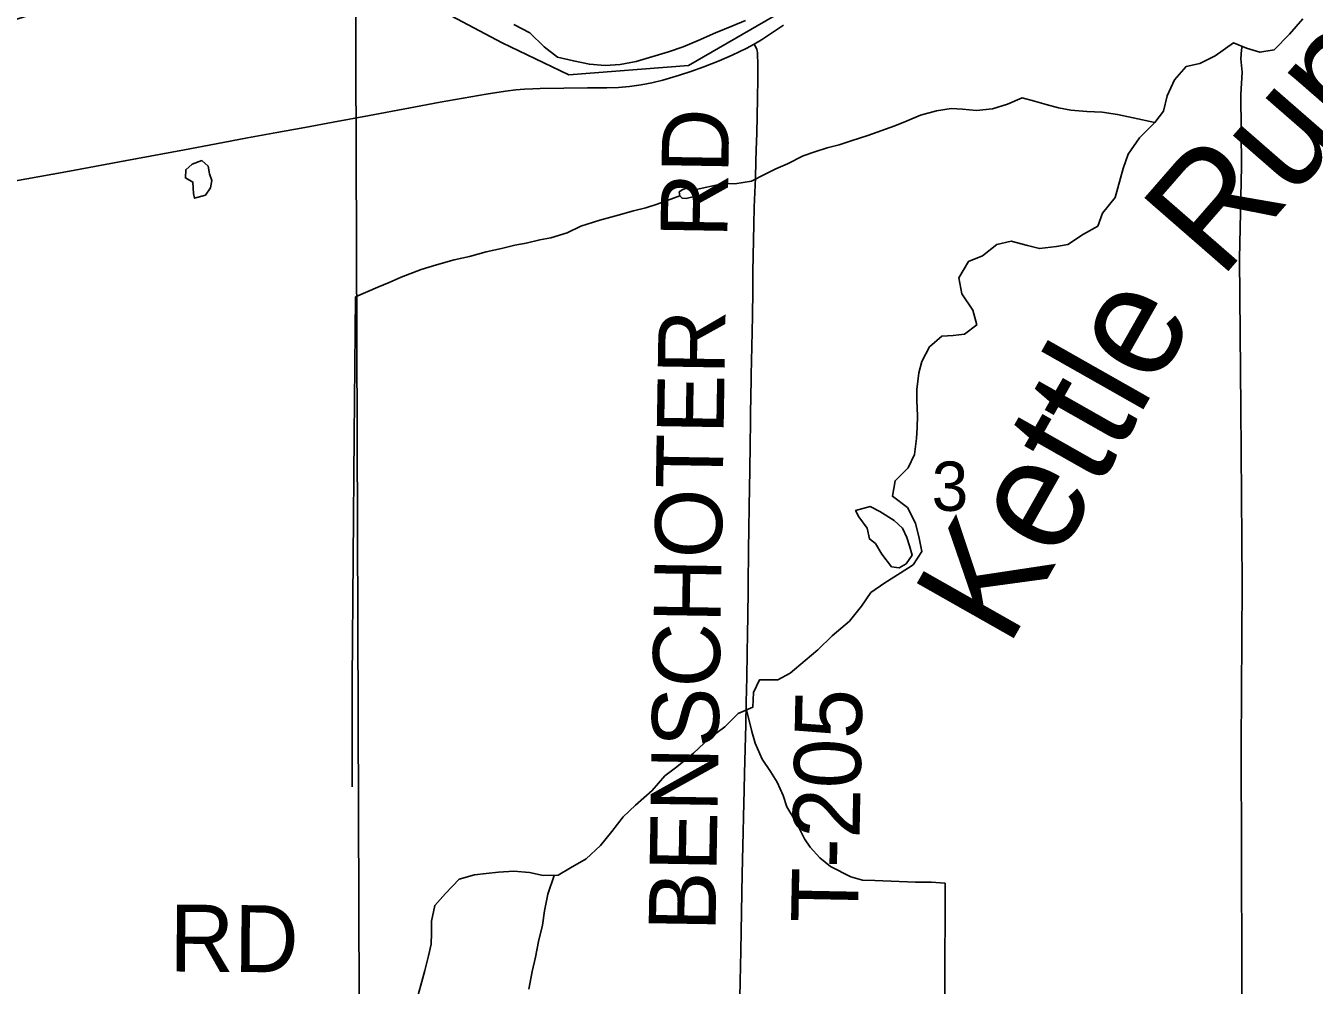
# Model space of a CAD drawing. Extents: x 1443599 to 1910620, y 1028088 to 1361369.
# Drawn here: x 1603245 to 1609023, y 1247021 to 1251323 of the extents above; entities that cross this region are included whole.
import ezdxf

# ---------------------------------------------------------------- set-up
doc = ezdxf.new("R2010")
doc.units = 0
for name, color, linetype in [('GM_X_County_Road_Text', 7, 'Continuous'), ('GM_X_Major_River', 7, 'Continuous'), ('GM_X_Minor_Lake', 7, 'Continuous'), ('GM_X_Minor_River', 7, 'Continuous'), ('GM_X_Minor_River_Text', 7, 'Continuous'), ('GM_X_Section', 7, 'Continuous'), ('GM_X_Section_Text', 7, 'Continuous'), ('GM_X_State_Route', 7, 'Continuous'), ('GM_X_Township_Road', 7, 'Continuous'), ('GM_X_Township_Road_Text', 7, 'Continuous')]:
    doc.layers.add(name, color=color, linetype=linetype)

msp = doc.modelspace()

# ---------------------------------------------------------------- linework, layer by layer
at = {"layer": 'GM_X_Major_River'}
msp.add_lwpolyline([(1605433.9, 1251327.7), (1605504.8, 1251291), (1605568.7, 1251228.4), (1605629.2, 1251182), (1605700.8, 1251165.2), (1605772.5, 1251150.5), (1605842.5, 1251143.9), (1605910.9, 1251149.3), (1605981.5, 1251162.7), (1606127.5, 1251205.4), (1606192.5, 1251229), (1606259.7, 1251256.6), (1606337.2, 1251291.8), (1606410.5, 1251321.1), (1606471.6, 1251346.9)], dxfattribs=at)
at = {"layer": 'GM_X_Minor_Lake'}
for p, q in [((1604078.8, 1250628.4), (1604067.8, 1250659)), ((1606203.7, 1250592.6), (1606191.5, 1250589.1)), ((1607196.4, 1249028.2), (1607175.9, 1249071.1))]:
    msp.add_line(p, q, dxfattribs=at)
for points in [[(1604067.8, 1250659), (1604063.1, 1250693.2), (1604033.9, 1250718.4), (1603991.2, 1250701.9), (1603962.2, 1250677), (1603960.9, 1250640.9), (1603994.3, 1250621.6), (1603996.5, 1250571.4), (1604001.7, 1250549.1), (1604050.4, 1250563.3), (1604073.6, 1250596.6), (1604078.8, 1250628.4)], [(1606191.5, 1250589.1), (1606175.1, 1250577.7), (1606178.4, 1250560.5), (1606188.1, 1250549.1), (1606206.1, 1250548.4), (1606248.6, 1250558.8), (1606237.6, 1250585.3), (1606220, 1250600), (1606203.7, 1250592.6)], [(1607175.9, 1249071.1), (1607139, 1249104.6), (1607074.3, 1249145.2), (1607030.9, 1249166.9), (1606966.1, 1249149.3), (1606981.1, 1249120.6), (1607017.4, 1249071.1), (1607027.7, 1249022.5), (1607055, 1249001.4), (1607083.4, 1248954.2), (1607127.5, 1248896.3), (1607161.5, 1248893), (1607192.2, 1248909.9), (1607219.6, 1248949), (1607207.1, 1248991.6), (1607196.4, 1249028.2)]]:
    msp.add_lwpolyline(points, dxfattribs=at)
at = {"layer": 'GM_X_Minor_River'}
for points in [[(1608971.1, 1251353.2), (1608912.5, 1251285.2), (1608843.8, 1251215.5), (1608779.2, 1251203.9), (1608719.7, 1251222.2), (1608660.4, 1251246.5), (1608578, 1251187.4), (1608510.6, 1251153.8), (1608448, 1251140.1), (1608395.6, 1251079.9), (1608363, 1251008.9), (1608346.4, 1250939.2), (1608308.5, 1250888.5), (1608239.9, 1250820.9), (1608189.1, 1250746.5), (1608166.7, 1250683.1), (1608129.9, 1250552.1), (1608073.2, 1250482), (1608053.1, 1250424.6), (1607987.6, 1250388.9), (1607917.7, 1250341.4), (1607867.3, 1250333.2), (1607790.7, 1250324.1), (1607737.1, 1250338.1), (1607663.5, 1250357), (1607598.8, 1250341.4), (1607534.8, 1250291.6), (1607471.7, 1250265.9), (1607429, 1250193.3), (1607442.4, 1250120.5), (1607491.9, 1250048.4), (1607509.6, 1249981.5), (1607453.9, 1249939.5), (1607403.5, 1249933.4), (1607353.3, 1249931.2), (1607297.4, 1249883.2), (1607263, 1249818.3), (1607249.1, 1249766.6), (1607240.4, 1249692.7), (1607240.6, 1249642.6), (1607244.2, 1249574.2), (1607242.3, 1249522.1)], [(1608699.5, 1251230.5), (1608697.4, 1251215), (1608693.9, 1251175), (1608699.8, 1251114.6), (1608694.2, 1251014.5), (1608696.6, 1250693.3), (1608687.7, 1250278.2), (1608693.7, 1249609.6), (1608699.4, 1248820.6), (1608695.3, 1248094.1), (1608697.5, 1247096.4), (1608700.5, 1246512.1), (1608707.4, 1245756.9), (1608700.1, 1245162.9), (1608690.5, 1244452.5), (1608677.8, 1243651.9), (1608668.2, 1243051.9), (1608662.4, 1242279.1), (1608661.9, 1241596.4), (1608655.2, 1240797.4), (1608653, 1240343.7)], [(1608308.5, 1250888.5), (1608211, 1250910.2), (1608141.3, 1250924.9), (1608071.5, 1250935.6), (1608003.4, 1250938.1), (1607931.4, 1250944.8), (1607875.6, 1250955), (1607820, 1250969.1), (1607768.4, 1250985.1), (1607712.7, 1250999.2), (1607647.6, 1250971.6), (1607580.6, 1250950), (1607508.1, 1250942.7), (1607446.2, 1250949.1), (1607394.1, 1250951.1), (1607329.5, 1250941.4), (1607256.6, 1250922.1), (1607197.5, 1250896.2), (1607142.6, 1250874.2), (1607020.7, 1250830.7), (1606945.6, 1250807.4), (1606892.8, 1250789.3), (1606838.1, 1250775.4), (1606783.3, 1250757.4), (1606730.5, 1250739.3), (1606661, 1250703.8), (1606608.1, 1250681.7), (1606557, 1250655.6), (1606499.8, 1250625.6), (1606425.1, 1250614.4), (1606373.1, 1250616.3), (1606237.6, 1250585.3)], [(1606178.4, 1250560.5), (1606076.8, 1250523.2), (1606026.1, 1250507), (1605969.5, 1250493.1), (1605900.6, 1250473.6), (1605819.5, 1250450.6), (1605734.3, 1250423.8), (1605673, 1250394), (1605600, 1250372.6), (1605549.5, 1250362.5), (1605488.9, 1250348.8), (1605438.3, 1250338.6), (1605377.7, 1250324.8), (1605308.9, 1250309.4), (1605233.9, 1250288.1), (1605165.2, 1250272.7), (1605086.2, 1250251.6), (1605017.2, 1250230.1), (1604927.7, 1250195.4), (1604874.7, 1250171.3), (1604823.8, 1250151.1), (1604723.9, 1250107.4)], [(1604723.9, 1250107.4), (1604717.6, 1249485.1), (1604708, 1248386), (1604709, 1247910.5)], [(1607242.3, 1249522.1), (1607238.5, 1249472.1), (1607229.9, 1249400.1), (1607201.7, 1249341), (1607143.4, 1249283), (1607130.9, 1249213.3), (1607199.2, 1249162.5), (1607234.9, 1249092.9), (1607250.5, 1249026.1), (1607262.4, 1248965.4), (1607224.1, 1248906.7), (1607166.6, 1248868.8), (1607096.8, 1248825.2), (1607035.1, 1248781.4), (1606992.8, 1248720.8), (1606938.2, 1248652.7), (1606861.6, 1248587.3), (1606797.2, 1248525.6), (1606739.3, 1248477.6), (1606673, 1248419.9), (1606617.8, 1248389.9), (1606535.6, 1248391), (1606507.5, 1248333.9), (1606505.1, 1248267.8), (1606439.9, 1248240.1), (1606379.6, 1248180.2), (1606311.5, 1248128.6), (1606238.9, 1248061.1), (1606164.4, 1247999.8), (1606110.8, 1247959.7), (1606054.3, 1247893.6), (1605979.7, 1247828.2), (1605923.7, 1247776.1), (1605873.2, 1247709.8), (1605822.8, 1247647.5), (1605758.5, 1247587.8), (1605686.8, 1247548.3), (1605631.5, 1247514.3), (1605565.2, 1247512.8), (1605503.5, 1247527.2), (1605433.5, 1247531.9), (1605365.2, 1247528.5), (1605308.8, 1247522.6), (1605256.4, 1247516.5), (1605187.5, 1247497.1), (1605127.1, 1247433.1), (1605079, 1247378.8), (1605064.4, 1247309.1), (1605064.5, 1247254.9), (1605062.7, 1247204.8), (1605050.8, 1247153.1), (1605034.4, 1247087.5), (1605016, 1247022), (1605002, 1246968.3)], [(1606477, 1248255.9), (1606501.2, 1248159.5), (1606515.3, 1248106.8), (1606546.9, 1248035.4), (1606585, 1247979.8), (1606614, 1247931.9), (1606641.2, 1247871.3), (1606657.5, 1247820.5), (1606701, 1247748.6), (1606736.5, 1247677), (1606762.9, 1247640.1), (1606806.1, 1247593.1), (1606853.2, 1247553.6), (1606945, 1247506.5), (1606996.7, 1247492.5), (1607052.8, 1247490.3), (1607235, 1247483.4), (1607305.2, 1247482.7), (1607367.9, 1247478.4)], [(1605614, 1247513.9), (1605586.3, 1247429.8), (1605571.5, 1247354.1), (1605561.2, 1247290.2), (1605544.5, 1247216.6), (1605530, 1247146.9), (1605515.6, 1247083.3), (1605500.7, 1247003.6)], [(1607367.9, 1247478.4), (1607365.7, 1246988.7), (1607351.2, 1246363), (1607351.2, 1245417.5), (1607353.7, 1244594.4), (1607346.7, 1243843.9), (1607345.6, 1242976.7), (1607329.5, 1242029.7), (1607329.9, 1241706.5)]]:
    msp.add_lwpolyline(points, dxfattribs=at)
at = {"layer": 'GM_X_Section'}
for points in [[(1608057.6, 1252208.3), (1610087.9, 1252172.8), (1610025.4, 1246899.5), (1604740.3, 1246960.2), (1604723.4, 1251596.3), (1605380.6, 1251246.6), (1605680.6, 1251102.3), (1606217.4, 1251144.5)], [(1599493.6, 1250097.4), (1600095.1, 1250318.8), (1600716.2, 1250239.8), (1601607.4, 1250713.1), (1602976.1, 1251277.5), (1603947.1, 1251597.6), (1604416.2, 1251658.8), (1604723.4, 1251596.3), (1604740.3, 1246960.2), (1599490.2, 1246962.2)]]:
    msp.add_lwpolyline(points, close=True, dxfattribs=at)
at = {"layer": 'GM_X_State_Route'}
msp.add_lwpolyline([(1603191.7, 1250626.2), (1603366.2, 1250657.3), (1603440.5, 1250670.9), (1603689.1, 1250717.1), (1603957, 1250766.9), (1604099, 1250793.5), (1604239.4, 1250819.6), (1604370.2, 1250843.9), (1604496.1, 1250867.3), (1604623.6, 1250890.8), (1604786.7, 1250920.9), (1604961.1, 1250953), (1605103.1, 1250979.6), (1605309.9, 1251016.4), (1605395.6, 1251029.3), (1605442.2, 1251035.5), (1605481.9, 1251038.6), (1605518.5, 1251040.4), (1605551, 1251041.2), (1605764.4, 1251044), (1605850, 1251043.9), (1605902.7, 1251046.3), (1605951.9, 1251050.7), (1606004.2, 1251058.1), (1606052.9, 1251067.2), (1606100.9, 1251079.3), (1606176.7, 1251101.5), (1606226.9, 1251117.3), (1606285.9, 1251138), (1606354.6, 1251165.4), (1606412.6, 1251191.3), (1606475.7, 1251221.2), (1606511.4, 1251240.3), (1606544, 1251260.3), (1606579.6, 1251284.2), (1606642.8, 1251325.5)], dxfattribs=at)
at = {"layer": 'GM_X_Township_Road'}
for points in [[(1606495.5, 1249605.8), (1606496.1, 1249640.3), (1606497.4, 1249758.5), (1606500.6, 1249883.2), (1606503.7, 1250021.1), (1606504.9, 1250136), (1606505.8, 1250221.3), (1606509.9, 1250431.4), (1606511.8, 1250510.1), (1606516.6, 1250641.3), (1606519, 1250713.5), (1606520.7, 1250766), (1606522.6, 1250841.4), (1606525.5, 1250995.7), (1606527.3, 1251087.6), (1606527.4, 1251153.2), (1606526.2, 1251192.5), (1606525.8, 1251200.7), (1606524.5, 1251209.9), (1606523, 1251216.8), (1606520.7, 1251223.4), (1606511.4, 1251240.3)], [(1606481.7, 1248596.6), (1606483.2, 1248675.4), (1606484.7, 1248793.5), (1606484.7, 1248813.2), (1606485.9, 1248974), (1606487.6, 1249065.9), (1606489.2, 1249167.7), (1606491.6, 1249331.8), (1606492.9, 1249443.4), (1606494.6, 1249545.2), (1606495.5, 1249605.8)], [(1606447, 1246948.4), (1606447.4, 1246968.1), (1606449, 1247037.9), (1606451.9, 1247175.7), (1606457.9, 1247520.3), (1606462.4, 1247707.4), (1606464.1, 1247776.3), (1606466.6, 1247897.7), (1606468.4, 1247969.9), (1606471, 1248081.5), (1606473.1, 1248189.8), (1606475.2, 1248288.2), (1606477.9, 1248403.1), (1606480, 1248509.7), (1606481.7, 1248596.6)]]:
    msp.add_lwpolyline(points, dxfattribs=at)

# ---------------------------------------------------------------- texts
at = {"layer": 'GM_X_County_Road_Text'}
msp.add_text('RD', height=300, rotation=359.50846, dxfattribs=at).set_placement((1603887.7, 1247083.2))
at = {"layer": 'GM_X_Minor_River_Text'}
for s, height, rotation, p in [('Run', 499.92, 48.92892, (1608602, 1250181.3)), ('Kettle', 499.87, 60.46293, (1607648.7, 1248529.5))]:
    msp.add_text(s, height=height, rotation=rotation, dxfattribs=at).set_placement(p)
at = {"layer": 'GM_X_Section_Text'}
msp.add_text('3', height=221, rotation=0.00001, dxfattribs=at).set_placement((1607307.1, 1249148))
at = {"layer": 'GM_X_Township_Road_Text'}
for s, rotation, p in [('RD', 89.05007, (1606390.6, 1250370.2)), ('BENSCHOTER', 89.06593, (1606337.7, 1247261.5)), ('T-205', 88.89107, (1606976.3, 1247299.4))]:
    msp.add_text(s, height=300, rotation=rotation, dxfattribs=at).set_placement(p)

doc.saveas('drawing.dxf')
